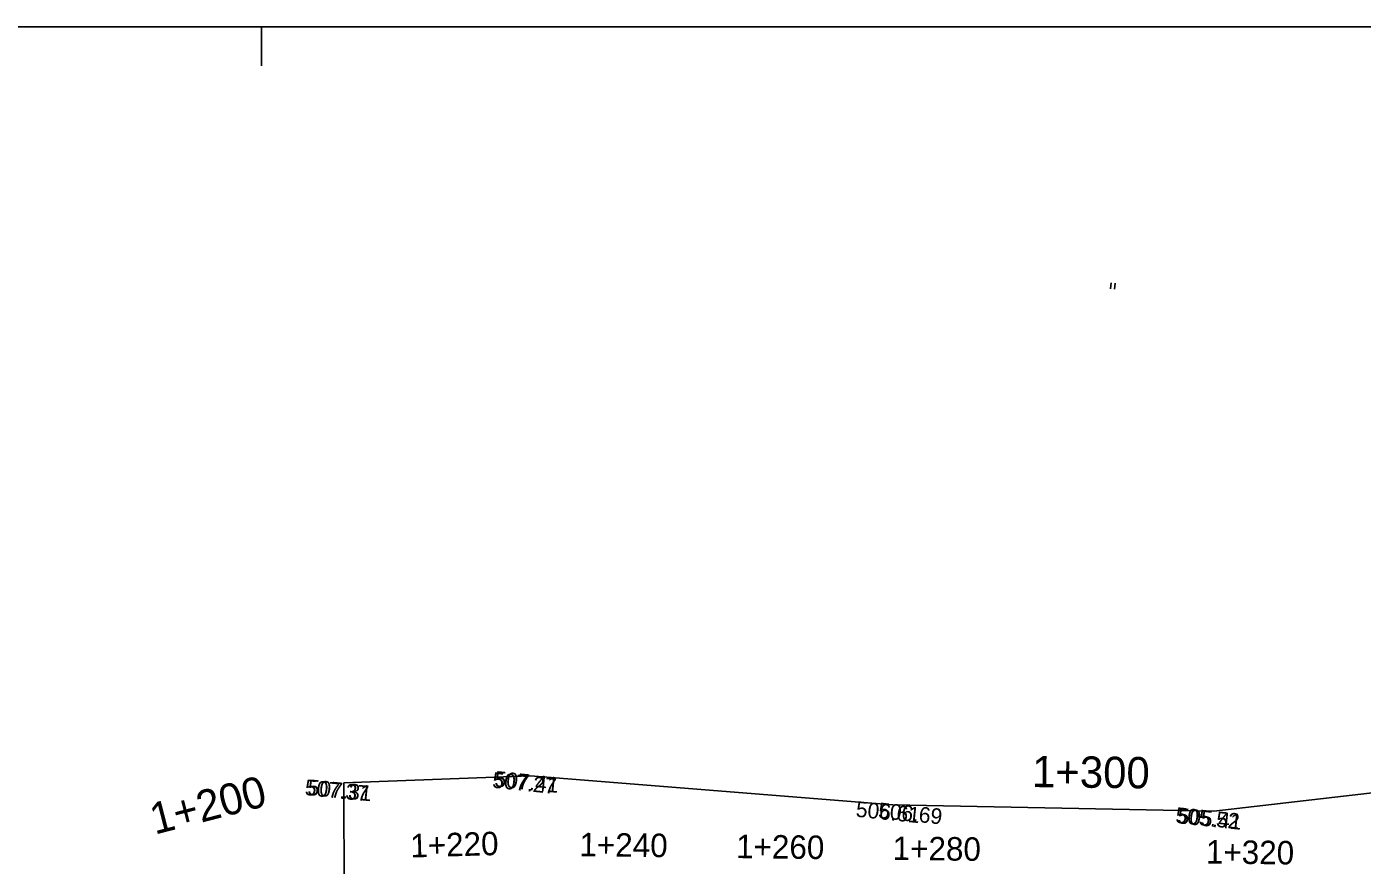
# Model space of a CAD drawing. Extents: x -636600 to -628587, y -1090963 to -1085869.
# Drawn here: x -629667.3 to -629496.7, y -1088559.2 to -1088452 of the extents above; entities that cross this region are included whole.
import ezdxf

# ---------------------------------------------------------------- set-up
doc = ezdxf.new("R2010")
doc.units = 0
for name, color, linetype in [('08_LEGENDA_HV', 7, 'Continuous'), ('23', 7, 'Continuous'), ('43', 7, 'Continuous'), ('HEKTOMETRY100', 7, 'Continuous'), ('HEKTOMETRY20', 7, 'Continuous'), ('koty_vše', 7, 'Continuous')]:
    doc.layers.add(name, color=color, linetype=linetype)

msp = doc.modelspace()

# ---------------------------------------------------------------- linework, layer by layer
at = {"layer": '08_LEGENDA_HV'}
msp.add_line((-629847.27, -1088452.04), (-628797.27, -1088452.04), dxfattribs=at)
msp.add_lwpolyline([(-629632.27, -1088452.04), (-629637.27, -1088452.04), (-629637.27, -1088457.04)], dxfattribs=at)
at = {"layer": '23'}
for p, q in [((-629515.69, -1088552.25), (-629457.43, -1088545.51)), ((-629626.78, -1088548.62), (-629602.96, -1088547.72)), ((-629602.96, -1088547.72), (-629556.66, -1088551.42)), ((-629626.68, -1088582.87), (-629626.78, -1088548.62)), ((-629556.66, -1088551.42), (-629515.69, -1088552.25))]:
    msp.add_line(p, q, dxfattribs=at)
at = {"layer": '43'}
for p, q in [((-629528.87, -1088485.5), (-629528.79, -1088484.75)), ((-629528.37, -1088485.55), (-629528.29, -1088484.8))]:
    msp.add_line(p, q, dxfattribs=at)

# ---------------------------------------------------------------- texts
at = {"layer": 'HEKTOMETRY100'}
for s, rotation, p in [('1+300', 359.3357, (-629538.9, -1088549.16)), ('1+200', 14.4858, (-629650.9, -1088555.25))]:
    msp.add_text(s, height=4, rotation=rotation, dxfattribs=at).set_placement(p)
at = {"layer": 'HEKTOMETRY20'}
for s, rotation, p in [('1+220', 1.6363, (-629618.23, -1088558.16)), ('1+240', 359.3357, (-629596.69, -1088557.99)), ('1+260', 359.3357, (-629576.69, -1088558.23)), ('1+280', 359.3357, (-629556.7, -1088558.46)), ('1+320', 359.3357, (-629516.7, -1088558.92))]:
    msp.add_text(s, height=3, rotation=rotation, dxfattribs=at).set_placement(p)
at = {"layer": 'koty_vše'}
for s, p in [('507.27', (-629607.87, -1088549.23)), ('507.41', (-629607.58, -1088549.08)), ('507.37', (-629631.81, -1088550.17)), ('507.31', (-629631.45, -1088550.15)), ('506.61', (-629561.45, -1088552.94)), ('506.69', (-629558.6, -1088553.11)), ('505.52', (-629520.63, -1088553.71)), ('505.41', (-629520.37, -1088553.79))]:
    msp.add_text(s, height=2, rotation=354.1727, dxfattribs=at).set_placement(p)

doc.saveas('drawing.dxf')
